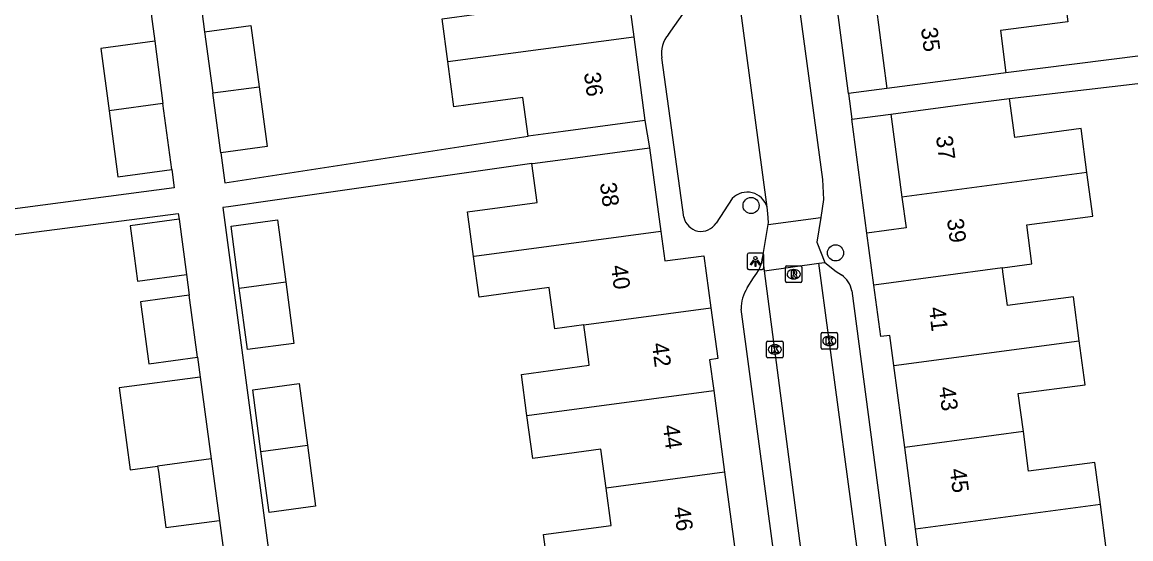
# Model space of a CAD drawing. Extents: x 163150 to 163546, y 380933 to 381635.
# Drawn here: x 163292.5 to 163359.7, y 381342.3 to 381373.6 of the extents above; entities that cross this region are included whole.
import ezdxf

# ---------------------------------------------------------------- set-up
doc = ezdxf.new("R2010")
doc.units = 0
for name, color, linetype in [('IMGEO_Boom', 7, 'Continuous'), ('IMGEO_Kolk', 7, 'Continuous'), ('IMGEO_Lichtpunt', 7, 'Continuous'), ('IMGEO_Pand', 7, 'Continuous'), ('IMGEO_Pand_nummerreeks', 7, 'Continuous'), ('IMGEO_Rijbaan_lokaal_open', 7, 'Continuous'), ('IMGEO_Rioolput', 7, 'Continuous'), ('IMGEO_Voetpad_open', 7, 'Continuous')]:
    doc.layers.add(name, color=color, linetype=linetype)

msp = doc.modelspace()

# ---------------------------------------------------------------- linework, layer by layer
at = {"layer": 'IMGEO_Boom'}
for centre in [(163336.666, 381362.496), (163341.784, 381359.63)]:
    msp.add_circle(centre, 0.489, dxfattribs=at)
at = {"layer": 'IMGEO_Kolk'}
for p, q in [((163340.905, 381353.878), (163340.905, 381354.73)), ((163340.98, 381354.804), (163341.832, 381354.804)), ((163341.393, 381354.584), (163341.418, 381354.584)), ((163341.906, 381354.73), (163341.906, 381353.878)), ((163337.603, 381353.362), (163337.603, 381354.214)), ((163337.678, 381354.288), (163338.53, 381354.288)), ((163338.091, 381354.068), (163338.116, 381354.068)), ((163338.604, 381354.214), (163338.604, 381353.362)), ((163341.832, 381353.804), (163340.98, 381353.804)), ((163341.416, 381354.024), (163341.391, 381354.024)), ((163338.53, 381353.288), (163337.678, 381353.288)), ((163338.114, 381353.508), (163338.089, 381353.508))]:
    msp.add_line(p, q, dxfattribs=at)
for points in [[(163340.905, 381353.878), (163340.905, 381354.73)], [(163340.98, 381354.804), (163341.832, 381354.804)], [(163341.226, 381354.504), (163341.349, 381354.504), (163341.349, 381354.353), (163341.479, 381354.504), (163341.643, 381354.504), (163341.497, 381354.353), (163341.65, 381354.104), (163341.498, 381354.104), (163341.413, 381354.268), (163341.349, 381354.201), (163341.349, 381354.104), (163341.226, 381354.104), (163341.226, 381354.504)], [(163341.906, 381354.73), (163341.906, 381353.878)], [(163337.603, 381353.362), (163337.603, 381354.214)], [(163337.678, 381354.288), (163338.53, 381354.288)], [(163337.924, 381353.988), (163338.047, 381353.988), (163338.047, 381353.837), (163338.177, 381353.988), (163338.341, 381353.988), (163338.195, 381353.837), (163338.348, 381353.588), (163338.196, 381353.588), (163338.111, 381353.752), (163338.047, 381353.685), (163338.047, 381353.588), (163337.924, 381353.588), (163337.924, 381353.988)], [(163338.604, 381354.214), (163338.604, 381353.362)], [(163341.832, 381353.804), (163340.98, 381353.804)], [(163338.53, 381353.288), (163337.678, 381353.288)]]:
    msp.add_lwpolyline(points, dxfattribs=at)
for centre, start, end in [((163340.982, 381354.728), 91.55205, 178.44795), ((163340.982, 381354.728), 91.55205, 178.44795), ((163341.83, 381354.728), 1.55205, 88.44795), ((163341.83, 381354.728), 1.55205, 88.44795), ((163337.68, 381354.212), 91.55205, 178.44795), ((163337.68, 381354.212), 91.55205, 178.44795), ((163338.528, 381354.212), 1.55205, 88.44795), ((163338.528, 381354.212), 1.55205, 88.44795), ((163340.982, 381353.88), 181.55205, 268.44795), ((163340.982, 381353.88), 181.55205, 268.44795), ((163341.83, 381353.88), 271.55205, 358.44795), ((163341.83, 381353.88), 271.55205, 358.44795), ((163337.68, 381353.364), 181.55205, 268.44795), ((163337.68, 381353.364), 181.55205, 268.44795), ((163338.528, 381353.364), 271.55205, 358.44795), ((163338.528, 381353.364), 271.55205, 358.44795)]:
    msp.add_arc(centre, 0.0765, start, end, dxfattribs=at)
for centre, major_axis, ratio, start_param, end_param in [((163341.392, 381354.304), (-0.387, 0.002), 0.722429, 4.712389, 7.853982), ((163341.417, 381354.304), (-0.39, 0.002), 0.717154, 1.570796, 4.712389), ((163338.09, 381353.788), (-0.387, 0.002), 0.722429, 4.712389, 7.853982), ((163338.115, 381353.788), (-0.39, 0.002), 0.717154, 1.570796, 4.712389)]:
    msp.add_ellipse(centre, major_axis=major_axis, ratio=ratio, start_param=start_param, end_param=end_param, dxfattribs=at)
at = {"layer": 'IMGEO_Lichtpunt'}
for p, q in [((163336.434, 381359.52), (163336.434, 381358.713)), ((163336.434, 381359.52), (163336.434, 381358.713)), ((163337.336, 381359.615), (163336.528, 381359.615)), ((163337.336, 381359.615), (163336.528, 381359.615)), ((163337.43, 381358.713), (163337.43, 381359.52)), ((163337.43, 381358.713), (163337.43, 381359.52)), ((163336.528, 381358.619), (163337.336, 381358.619)), ((163336.528, 381358.619), (163337.336, 381358.619))]:
    msp.add_line(p, q, dxfattribs=at)
for points in [[(163336.808, 381359.184), (163336.847, 381359.156), (163336.659, 381358.894), (163336.621, 381358.921), (163336.808, 381359.184)], [(163336.91, 381359.136), (163336.957, 381359.136), (163336.957, 381358.814), (163336.91, 381358.814), (163336.91, 381359.136)], [(163337.02, 381359.156), (163337.058, 381359.183), (163337.245, 381358.921), (163337.206, 381358.893), (163337.02, 381359.156)]]:
    msp.add_lwpolyline(points, dxfattribs=at)
msp.add_circle((163336.933, 381359.318), 0.0994, dxfattribs=at)
for centre, start, end in [((163336.528, 381359.52), 90, 180), ((163336.528, 381359.52), 90, 180), ((163337.336, 381359.52), 0, 90), ((163337.336, 381359.52), 0, 90), ((163336.528, 381358.713), 180, 270), ((163336.528, 381358.713), 180, 270), ((163337.336, 381358.713), 270, 0), ((163337.336, 381358.713), 270, 360)]:
    msp.add_arc(centre, 0.0946, start, end, dxfattribs=at)
at = {"layer": 'IMGEO_Pand'}
for points in [[(163328.894, 381377.656), (163329.551, 381372.707)], [(163318.281, 381371.208), (163317.936, 381373.801), (163322.109, 381374.355), (163321.796, 381376.712)], [(163355.533, 381376.142), (163355.862, 381373.616), (163351.776, 381373.084), (163352.109, 381370.526)], [(163344.228, 381374.671), (163344.89, 381369.587)], [(163303.542, 381373.013), (163306.346, 381373.386), (163306.845, 381369.687)], [(163303.542, 381373.013), (163304.041, 381369.314)], [(163318.281, 381371.208), (163329.551, 381372.707)], [(163329.551, 381372.707), (163330.224, 381367.642)], [(163300.525, 381372.437), (163297.262, 381372.005), (163297.761, 381368.233)], [(163300.525, 381372.437), (163301.024, 381368.665)], [(163323.147, 381366.702), (163322.843, 381369.028), (163319.523, 381368.586), (163318.645, 381368.469), (163318.281, 381371.208)], [(163352.109, 381370.526), (163349.849, 381370.232), (163344.89, 381369.587)], [(163304.041, 381369.314), (163306.845, 381369.687)], [(163304.531, 381365.686), (163304.041, 381369.314)], [(163306.845, 381369.687), (163307.335, 381366.064), (163304.531, 381365.686)], [(163301.024, 381368.665), (163297.761, 381368.233)], [(163301.552, 381364.672), (163301.024, 381368.665)], [(163345.144, 381368.026), (163350.101, 381368.686), (163352.337, 381368.984)], [(163357.022, 381364.504), (163356.669, 381367.16), (163352.651, 381366.625), (163352.337, 381368.984)], [(163297.761, 381368.233), (163298.289, 381364.24), (163301.552, 381364.672)], [(163345.144, 381368.026), (163345.812, 381363.011)], [(163330.224, 381367.642), (163325.268, 381366.984), (163323.147, 381366.702)], [(163323.382, 381365.033), (163323.417, 381365.038), (163325.562, 381365.326), (163330.517, 381365.991)], [(163330.517, 381365.991), (163331.197, 381360.93)], [(163319.853, 381359.407), (163319.49, 381362.112), (163323.698, 381362.677), (163323.382, 381365.033)], [(163357.022, 381364.504), (163345.812, 381363.011)], [(163351.894, 381358.725), (163353.688, 381358.964), (163353.373, 381361.329), (163357.374, 381361.862), (163357.022, 381364.504)], [(163345.812, 381363.011), (163346.061, 381361.14), (163343.686, 381360.824)], [(163302, 381361.67), (163299.04, 381361.272), (163299.283, 381359.461), (163299.491, 381357.913), (163302.451, 381358.315)], [(163302, 381361.67), (163302.451, 381358.315)], [(163305.649, 381357.501), (163305.152, 381361.256), (163307.968, 381361.629), (163308.465, 381357.879)], [(163331.197, 381360.93), (163319.878, 381359.41), (163319.853, 381359.407)], [(163331.197, 381360.93), (163331.437, 381359.142), (163333.806, 381359.46), (163334.23, 381356.308)], [(163344.104, 381357.687), (163343.686, 381360.824)], [(163326.54, 381355.275), (163324.772, 381355.038), (163324.438, 381357.519), (163324.437, 381357.528), (163320.182, 381356.957), (163319.853, 381359.407)], [(163351.894, 381358.725), (163344.104, 381357.687)], [(163356.559, 381354.306), (163356.204, 381356.974), (163352.198, 381356.441), (163351.926, 381358.487), (163351.894, 381358.725)], [(163308.465, 381357.879), (163308.959, 381354.152), (163306.144, 381353.774), (163305.649, 381357.501)], [(163305.649, 381357.501), (163308.465, 381357.879)], [(163302.618, 381357.07), (163299.658, 381356.669), (163300.161, 381352.918), (163303.123, 381353.318)], [(163303.123, 381353.318), (163302.618, 381357.07)], [(163345.32, 381352.809), (163345.077, 381354.638), (163344.52, 381354.564), (163344.104, 381357.687)], [(163326.54, 381355.275), (163334.23, 381356.308)], [(163334.23, 381356.308), (163334.643, 381353.231), (163334.15, 381353.165), (163334.4, 381351.301)], [(163323.086, 381349.783), (163323.065, 381349.936), (163322.751, 381352.275), (163326.859, 381352.826), (163326.841, 381353.035), (163326.54, 381355.275)], [(163345.32, 381352.809), (163356.559, 381354.306)], [(163353.168, 381348.815), (163352.862, 381351.112), (163356.912, 381351.652), (163356.559, 381354.306)], [(163345.98, 381347.858), (163345.32, 381352.809)], [(163303.284, 381352.118), (163298.368, 381351.453), (163299.034, 381346.502), (163300.703, 381346.728)], [(163303.284, 381352.118), (163303.949, 381347.167)], [(163306.959, 381347.619), (163306.466, 381351.343), (163309.281, 381351.721), (163309.775, 381347.997)], [(163323.086, 381349.783), (163334.4, 381351.301)], [(163334.4, 381351.301), (163335.064, 381346.36)], [(163327.879, 381345.396), (163327.563, 381347.75), (163323.433, 381347.195), (163323.086, 381349.783)], [(163353.168, 381348.815), (163345.98, 381347.858)], [(163357.835, 381344.397), (163357.495, 381346.95), (163353.487, 381346.417), (163353.168, 381348.815)], [(163309.775, 381347.997), (163310.266, 381344.294), (163307.451, 381343.916), (163306.959, 381347.619)], [(163306.959, 381347.619), (163309.775, 381347.997)], [(163346.639, 381342.905), (163345.98, 381347.858)], [(163303.949, 381347.167), (163300.703, 381346.728)], [(163303.949, 381347.167), (163304.45, 381343.439)], [(163300.703, 381346.728), (163300.747, 381346.4), (163300.832, 381345.768), (163301.204, 381342.999), (163304.45, 381343.439)], [(163335.064, 381346.36), (163327.879, 381345.396)], [(163335.064, 381346.36), (163335.728, 381341.419)], [(163324.441, 381339.905), (163324.082, 381342.578), (163328.184, 381343.129), (163327.879, 381345.396)], [(163357.835, 381344.397), (163346.639, 381342.905)], [(163354.503, 381338.914), (163354.197, 381341.212), (163358.188, 381341.743), (163357.835, 381344.397)], [(163346.745, 381337.881), (163346.327, 381341.019), (163346.88, 381341.093), (163346.639, 381342.905)]]:
    msp.add_lwpolyline(points, dxfattribs=at)
at = {"layer": 'IMGEO_Rijbaan_lokaal_open'}
for points in [[(163332.34, 381428.031), (163341.003, 381364.082), (163341.054, 381362.862), (163340.886, 381361.766)], [(163337.636, 381362.402), (163328.901, 381427.589)], [(163337.698, 381361.35), (163337.718, 381361.47), (163337.687, 381362.02), (163337.636, 381362.402)], [(163337.698, 381361.35), (163340.886, 381361.766)], [(163340.886, 381361.766), (163340.657, 381360.272), (163341.137, 381359.042)], [(163337.371, 381359.403), (163337.698, 381361.35)], [(163337.483, 381358.548), (163337.371, 381359.403)], [(163337.483, 381358.548), (163340.778, 381359.002)], [(163344.364, 381305.974), (163337.483, 381358.548)], [(163340.778, 381359.002), (163341.137, 381359.042)], [(163347.804, 381306.716), (163340.778, 381359.002)]]:
    msp.add_lwpolyline(points, dxfattribs=at)
at = {"layer": 'IMGEO_Rioolput'}
for p, q in [((163338.75, 381357.913), (163338.75, 381358.765)), ((163338.825, 381358.839), (163339.677, 381358.839)), ((163339.238, 381358.619), (163339.263, 381358.619)), ((163339.751, 381358.765), (163339.751, 381357.913)), ((163339.677, 381357.839), (163338.825, 381357.839)), ((163339.261, 381358.059), (163339.236, 381358.059))]:
    msp.add_line(p, q, dxfattribs=at)
for points in [[(163338.75, 381357.913), (163338.75, 381358.765)], [(163338.825, 381358.839), (163339.677, 381358.839)], [(163339.339, 381358.537), (163339.087, 381358.539), (163339.087, 381358.139)], [(163339.265, 381358.458), (163339.211, 381358.458), (163339.211, 381358.377)], [(163339.751, 381358.765), (163339.751, 381357.913)], [(163339.677, 381357.839), (163338.825, 381357.839)], [(163339.087, 381358.139), (163339.211, 381358.139), (163339.211, 381358.301), (163339.222, 381358.301)], [(163339.211, 381358.377), (163339.263, 381358.377)], [(163339.269, 381358.272), (163339.34, 381358.139), (163339.48, 381358.139), (163339.415, 381358.265)]]:
    msp.add_lwpolyline(points, dxfattribs=at)
for centre, radius, start, end in [((163338.827, 381358.763), 0.0765, 91.55205, 178.44795), ((163338.827, 381358.763), 0.0765, 91.55205, 178.44795), ((163339.271, 381358.362), 0.0964, 77.00612, 93.18647), ((163339.285, 381358.419), 0.0378, 276.66336, 79.67722), ((163339.338, 381358.427), 0.109, 350.36119, 89.41601), ((163339.336, 381358.427), 0.112, 277.58423, 350.98172), ((163339.675, 381358.763), 0.0765, 1.55205, 88.44795), ((163339.675, 381358.763), 0.0765, 1.55205, 88.44795), ((163338.827, 381357.915), 0.0765, 181.55205, 268.44795), ((163338.827, 381357.915), 0.0765, 181.55205, 268.44795), ((163339.221, 381358.248), 0.0533, 26.02933, 88.69889), ((163339.247, 381358.566), 0.19, 274.7715, 282.96867), ((163339.32, 381358.212), 0.108, 29.51342, 73.79051), ((163339.675, 381357.915), 0.0765, 271.55205, 358.44795), ((163339.675, 381357.915), 0.0765, 271.55205, 358.44795)]:
    msp.add_arc(centre, radius, start, end, dxfattribs=at)
for centre, major_axis, ratio, start_param, end_param in [((163339.237, 381358.339), (-0.387, 0.002), 0.722429, 4.712389, 7.853982), ((163339.262, 381358.339), (-0.39, 0.002), 0.717154, 1.570796, 4.712389)]:
    msp.add_ellipse(centre, major_axis=major_axis, ratio=ratio, start_param=start_param, end_param=end_param, dxfattribs=at)
at = {"layer": 'IMGEO_Voetpad_open'}
for points in [[(163342.573, 381369.282), (163336.029, 381419.012)], [(163369.306, 381384.164), (163370.799, 381373.082), (163370.824, 381372.885), (163352.109, 381370.526)], [(163331.663, 381372.853), (163335.074, 381377.714)], [(163303.203, 381375.518), (163303.373, 381374.262), (163303.542, 381373.013)], [(163300.205, 381374.859), (163300.367, 381373.634), (163300.525, 381372.437)], [(163332.592, 381361.802), (163331.263, 381371.432)], [(163352.337, 381368.984), (163370.998, 381371.159), (163371.131, 381370.151)], [(163344.89, 381369.587), (163342.573, 381369.282)], [(163342.573, 381369.282), (163342.779, 381367.715)], [(163342.779, 381367.715), (163345.144, 381368.026)], [(163330.224, 381367.642), (163330.517, 381365.991)], [(163343.686, 381360.824), (163342.779, 381367.715)], [(163304.531, 381365.686), (163304.775, 381363.875), (163323.147, 381366.702)], [(163301.552, 381364.672), (163301.697, 381363.577), (163282.849, 381361.084)], [(163323.382, 381365.033), (163307.81, 381362.818), (163304.998, 381362.418), (163304.651, 381362.369), (163309.938, 381322.692), (163330.537, 381325.511)], [(163335.53, 381362.932), (163334.546, 381361.438)], [(163283.031, 381359.58), (163301.955, 381362.021), (163302, 381361.67)], [(163341.137, 381359.042), (163341.822, 381358.499), (163342.151, 381358.294)], [(163302.451, 381358.315), (163302.618, 381357.07)], [(163336.434, 381357.506), (163336.804, 381358.127)], [(163342.769, 381357.339), (163346.481, 381329.237)], [(163339.515, 381330.423), (163336.06, 381356.226)], [(163303.123, 381353.318), (163303.284, 381352.118)], [(163304.45, 381343.439), (163304.614, 381342.22), (163304.777, 381341.006)]]:
    msp.add_lwpolyline(points, dxfattribs=at)
for centre, radius, start, end in [((163332.931, 381371.729), 1.694, 138.45188, 190.10516), ((163336.426, 381362.045), 1.261, 16.44786, 135.30049), ((163333.64, 381362.001), 1.067, 190.73109, 328.16418), ((163335.157, 381359.623), 2.225, 317.75812, 354.32524), ((163341.36, 381357.105), 1.428, 9.43572, 56.37974), ((163338.449, 381356.223), 2.389, 147.50788, 179.91671)]:
    msp.add_arc(centre, radius, start, end, dxfattribs=at)

# ---------------------------------------------------------------- texts
at = {"layer": 'IMGEO_Pand_nummerreeks'}
for s, rotation, p in [('35', 277.41447, (163346.957, 381373.227)), ('36', 277.56856, (163326.534, 381370.515)), ('37', 277.58537, (163347.867, 381366.67)), ('38', 277.65451, (163327.497, 381363.839)), ('39', 277.58575, (163348.534, 381361.659)), ('40', 277.64878, (163328.17, 381358.839)), ('41', 276.78934, (163347.441, 381356.308)), ('42', 277.64878, (163330.646, 381354.138)), ('43', 277.59313, (163348.039, 381351.483)), ('44', 277.65065, (163331.311, 381349.174)), ('45', 277.57873, (163348.699, 381346.53)), ('46', 277.65065, (163331.978, 381344.213))]:
    msp.add_text(s, height=1, rotation=rotation, dxfattribs=at).set_placement(p)

doc.saveas('drawing.dxf')
